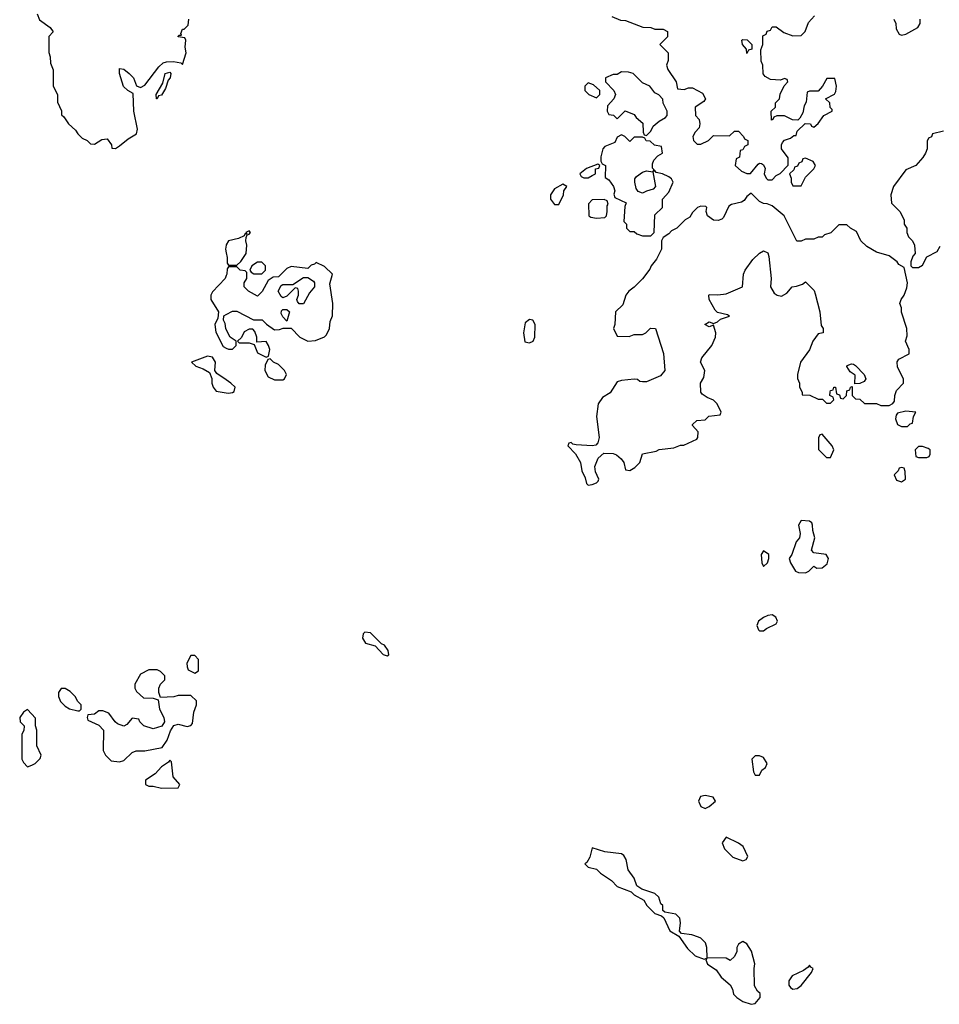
# Model space of a CAD drawing. Header units: inches. Extents: x 2348341 to 2479810, y 460419 to 613669.
# Tile 674 of 721: x 2459012 to 2463410, y 554458 to 559168. Entities that reach past the tile are written whole.
import ezdxf

# ---------------------------------------------------------------- set-up
doc = ezdxf.new("R2010")
doc.units = ezdxf.units.IN
doc.header["$MEASUREMENT"] = 0
doc.layers.add('C4555', color=7, linetype='Continuous')
doc.layers.add('C4565', color=7, linetype='Continuous')

msp = doc.modelspace()

# ---------------------------------------------------------------- linework, layer by layer
at = {"layer": 'C4555', "color": 2, "elevation": 42}
for points in [[(2459095.5, 559195.5), (2459106.8, 559166.8), (2459158, 559130), (2459172, 559110), (2459152, 559088), (2459151.1, 559011.1), (2459158, 558990), (2459159.6, 558959.6), (2459171.6, 558928.4), (2459172, 558850), (2459192, 558810), (2459192.7, 558772.7), (2459211.6, 558731.6), (2459212.7, 558712.7), (2459223.6, 558703.6), (2459244.7, 558670), (2459278.8, 558638.8), (2459290, 558622), (2459310, 558602), (2459334, 558590), (2459350, 558574), (2459370, 558572), (2459405.6, 558594.4), (2459430, 558598), (2459451.3, 558570), (2459452.7, 558552.7), (2459470, 558551.3), (2459490, 558564), (2459530, 558598), (2459570, 558622), (2459575.5, 558644.5), (2459557.6, 558730), (2459554.6, 558814.6), (2459528.7, 558828.7), (2459509.1, 558849.1), (2459488.7, 558910), (2459490, 558934), (2459510, 558930.8), (2459536, 558910), (2459556, 558890), (2459571, 558851), (2459590, 558844), (2459610, 558854), (2459677, 558943), (2459698.8, 558961.2), (2459713.7, 558966.3), (2459747.8, 558967.7), (2459782, 558962), (2459790, 558954), (2459808.7, 559010), (2459803.1, 559036.9), (2459806, 559070), (2459802, 559082), (2459770, 559086), (2459769.3, 559089.3), (2459774, 559094), (2459786, 559094), (2459782, 559102), (2459790, 559122), (2459798, 559122), (2459818, 559142), (2459821.2, 559170)], [(2460000, 558091.5), (2459999.1, 558090), (2459996.3, 558070), (2460000, 558052.3)], [(2460000, 557945), (2459994, 557930), (2459934.4, 557865.6), (2459926, 557850), (2459926, 557830), (2459962, 557770), (2459959.6, 557740.4), (2459944.7, 557710), (2459950, 557674), (2459985.4, 557605.4), (2460000, 557597.5)], [(2460000, 557686), (2459998, 557690), (2459995.3, 557715.3), (2459986, 557730), (2459988, 557752), (2460000, 557758.3)], [(2460000, 557445), (2459955.3, 557475.3), (2459946, 557490), (2459948.7, 557530), (2459933.6, 557553.6), (2459910, 557559), (2459834, 557530), (2459854, 557510), (2459890, 557498), (2459919.8, 557479.8), (2459931.6, 557451.6), (2459931.3, 557430), (2459938, 557410), (2459951.1, 557391.1), (2460000, 557382.7)]]:
    msp.add_lwpolyline(points, dxfattribs=at)
at = {"layer": 'C4555', "color": 2}
for points, elevation in [([(2459670, 558789), (2459666, 558790), (2459665.2, 558810), (2459696, 558864), (2459708, 558910), (2459730, 558917.1), (2459734.9, 558910), (2459731.7, 558890), (2459721.3, 558878.7), (2459710, 558839), (2459690, 558806.6), (2459676, 558804)], 38), ([(2459850, 556126), (2459830, 556126), (2459812, 556090), (2459812.7, 556072.7), (2459818, 556058), (2459850, 556042), (2459867.3, 556052.7), (2459867.3, 556107.3)], 42), ([(2459670, 556058), (2459630, 556058), (2459590, 556038), (2459562, 555990), (2459562, 555970), (2459570, 555954), (2459603.6, 555923.6), (2459650, 555922), (2459674, 555914), (2459681, 555870), (2459701, 555830), (2459704.7, 555810), (2459691, 555789), (2459650, 555775.3), (2459606, 555790), (2459586, 555810), (2459582, 555822), (2459550, 555826), (2459523.6, 555796.4), (2459510, 555788), (2459480.2, 555800.2), (2459468.9, 555808.9), (2459438, 555850), (2459410, 555862), (2459390, 555862), (2459370, 555846), (2459338, 555842), (2459334, 555830), (2459338, 555818), (2459390, 555794), (2459412, 555770), (2459411.6, 555671.6), (2459422, 555650), (2459450, 555622), (2459490, 555618), (2459510, 555624.7), (2459550, 555662), (2459568.9, 555671.1), (2459610, 555671.3), (2459694, 555686), (2459718, 555722), (2459733.6, 555766.4), (2459748.7, 555791.3), (2459770, 555798), (2459813.2, 555786.8), (2459830, 555791.3), (2459838.6, 555801.4), (2459844.7, 555855.3), (2459858, 555890), (2459858, 555910), (2459830, 555935.3), (2459770, 555935.3), (2459748.9, 555928.9), (2459686, 555926), (2459678, 555950), (2459678, 555970), (2459686, 555990), (2459706, 556010), (2459706, 556030), (2459686, 556050)], 42), ([(2459230, 555968), (2459210, 555968), (2459198, 555950), (2459198, 555930), (2459207.3, 555907.3), (2459230, 555884.7), (2459250, 555872), (2459290, 555862), (2459298, 555862), (2459306, 555870), (2459306, 555890), (2459290, 555906), (2459278, 555930), (2459253.6, 555953.6)], 42), ([(2459050, 555868), (2459030, 555855.3), (2459012, 555830), (2459014, 555810), (2459034, 555790), (2459031.6, 555768.4), (2459022, 555750), (2459022, 555630), (2459030, 555614), (2459050, 555594), (2459070, 555602), (2459086, 555610), (2459110, 555634), (2459115.3, 555650), (2459094.6, 555694.6), (2459094, 555770), (2459088, 555790), (2459087.3, 555827.3)], 42), ([(2459730, 555626), (2459723.6, 555616.4), (2459690, 555594), (2459659.1, 555560.9), (2459614, 555530), (2459614, 555510), (2459630, 555502), (2459650, 555502), (2459690, 555491.3), (2459770, 555494), (2459778, 555510), (2459746, 555546), (2459738, 555618)], 42)]:
    msp.add_lwpolyline(points, close=True, dxfattribs=dict(at, elevation=elevation))
at = {"layer": 'C4565', "color": 2, "elevation": 42}
for points in [[(2461843.6, 559183.6), (2461885.4, 559165.4), (2461910, 559164.7), (2461992.7, 559132.7), (2462031.1, 559131.1), (2462050, 559122), (2462090, 559122), (2462110, 559112), (2462110, 559086), (2462074, 559050), (2462114, 559010), (2462112.7, 558972.7), (2462104.7, 558950), (2462111.3, 558930), (2462152, 558870), (2462158, 558838), (2462190, 558834), (2462210, 558842), (2462230, 558842), (2462276.9, 558816.9), (2462292, 558790), (2462283.6, 558776.4), (2462242, 558750), (2462244.7, 558710), (2462262, 558690), (2462264.7, 558670), (2462262, 558650), (2462242, 558630), (2462232, 558610), (2462234, 558590), (2462252.7, 558572.7), (2462270, 558572), (2462306, 558590), (2462330, 558614), (2462407.3, 558612.7), (2462430, 558634), (2462450, 558634), (2462474, 558610), (2462478, 558598), (2462494, 558590), (2462494, 558570), (2462478, 558562), (2462470, 558546), (2462458, 558542), (2462454, 558510), (2462438, 558502), (2462434, 558470), (2462463.6, 558443.6), (2462490, 558432), (2462507.3, 558432.7), (2462543.1, 558476.9), (2462550, 558482), (2462559.6, 558479.6), (2462570, 558474), (2462576.9, 558456.9), (2462572, 558430), (2462582, 558410), (2462590, 558402), (2462610, 558402), (2462630, 558422), (2462648.4, 558431.6), (2462687.3, 558472.7), (2462687.3, 558507.3), (2462655.3, 558550), (2462655.3, 558570), (2462660.2, 558579.8), (2462669.1, 558590.9), (2462698, 558602), (2462714, 558614), (2462726, 558614), (2462730, 558634), (2462768.4, 558671.6), (2462794, 558670), (2462798, 558658), (2462810, 558654), (2462830, 558672), (2462858, 558710), (2462898, 558730), (2462898, 558738), (2462888.4, 558748.4), (2462886, 558770), (2462866, 558790), (2462908.4, 558811.6), (2462915.3, 558824.7), (2462919, 558850), (2462910, 558886), (2462872.7, 558887.3), (2462852, 558850), (2462830, 558826), (2462790, 558826), (2462778, 558822), (2462772.7, 558772.7), (2462763.6, 558756.4), (2462756.9, 558723.1), (2462743.6, 558696.4), (2462732.7, 558687.3), (2462708.4, 558688.4), (2462670, 558708), (2462632.7, 558707.3), (2462618, 558702), (2462614, 558690), (2462607.3, 558687.3), (2462606, 558730), (2462626, 558750), (2462626, 558770), (2462646, 558790), (2462648.4, 558811.6), (2462668, 558852), (2462686, 558870), (2462682, 558882), (2462670, 558886), (2462650, 558878), (2462602, 558882), (2462576.4, 558896.4), (2462568.4, 558908.4), (2462566, 558950), (2462558, 558970), (2462556.4, 559023.6), (2462566, 559050), (2462566, 559090), (2462582, 559098), (2462587.3, 559112.7), (2462602, 559118), (2462610, 559134), (2462630, 559134), (2462666, 559106), (2462710, 559091.3), (2462750, 559092), (2462768.9, 559111.1), (2462784.7, 559155.3), (2462813.6, 559186.4)], [(2463192, 559170), (2463202, 559150), (2463203.6, 559123.6), (2463218, 559098), (2463230, 559094), (2463250, 559098), (2463308, 559130), (2463318, 559150), (2463319, 559170)], [(2463430, 558635.3), (2463378, 558622), (2463372, 558608), (2463358, 558602), (2463352.7, 558587.3), (2463351.3, 558550), (2463344.7, 558530), (2463330.6, 558509.4), (2463298, 558470), (2463250, 558449), (2463191.3, 558370), (2463178, 558330), (2463182, 558290), (2463222, 558250), (2463242, 558210), (2463242, 558190), (2463254, 558170), (2463254, 558150), (2463262, 558130), (2463282, 558110), (2463292, 558090), (2463294, 558050), (2463283.6, 558036.4), (2463274, 558010), (2463274, 557990), (2463282, 557982), (2463310, 557982), (2463330, 557994), (2463350, 558034), (2463400.4, 558059.6), (2463414.6, 558085.4)], [(2460000, 558052.3), (2460004.7, 558030), (2460003.6, 558003.6), (2460010, 557994), (2460050, 557994), (2460070, 558012), (2460095.3, 558050), (2460099, 558090), (2460093.2, 558110), (2460094.6, 558125.4), (2460100.4, 558139.6), (2460110, 558142), (2460115.3, 558150), (2460110, 558158), (2460094, 558150), (2460098, 558142), (2460090, 558146), (2460085.4, 558134.6), (2460058, 558122), (2460010.5, 558109.5), (2460000, 558091.5)], [(2460000, 557758.3), (2460030, 557774), (2460050, 557774), (2460130, 557732), (2460171.6, 557731.6), (2460191.6, 557711.6), (2460230, 557684.7), (2460254.6, 557685.4), (2460272.7, 557692.7), (2460310, 557692), (2460351, 557650), (2460390, 557630.6), (2460426.6, 557633.4), (2460469.3, 557650.7), (2460479.3, 557660.7), (2460494, 557690), (2460496.4, 557723.6), (2460508.4, 557751.6), (2460509.2, 557810), (2460495.3, 557904.7), (2460508, 557950), (2460470, 557988), (2460430, 558006), (2460422, 557998), (2460406.4, 557993.6), (2460390, 557978), (2460310, 557988), (2460290, 557978), (2460250, 557938), (2460223.6, 557936.4), (2460199.6, 557920.4), (2460171.6, 557868.4), (2460150, 557846), (2460106, 557870), (2460086, 557890), (2460086, 557910), (2460098, 557930), (2460098, 557958), (2460090, 557966), (2460066, 557970), (2460050, 557986), (2460010, 557986), (2460003.6, 557976.4), (2460002, 557950), (2460000, 557945)], [(2460000, 557597.5), (2460010, 557592), (2460030, 557592), (2460048, 557610), (2460048, 557630), (2460018, 557650), (2460000, 557686)], [(2460000, 557382.7), (2460010, 557381), (2460030, 557384.7), (2460038, 557390), (2460042, 557410), (2460022, 557430), (2460000, 557445)]]:
    msp.add_lwpolyline(points, dxfattribs=at)
for points in [[(2462490, 559006), (2462487.3, 559027.3), (2462468, 559050), (2462466, 559070), (2462470, 559074), (2462491.6, 559071.6), (2462514, 559050), (2462512.7, 559027.3), (2462498, 559022)], [(2461890, 558918), (2461870, 558906), (2461850, 558906), (2461814, 558890), (2461814, 558870), (2461854, 558830), (2461862, 558810), (2461854, 558790), (2461823.6, 558756.4), (2461822, 558730), (2461830, 558714), (2461851.6, 558711.6), (2461870, 558694), (2461908.4, 558731.6), (2461950, 558714), (2461959.8, 558699.8), (2461992.7, 558672.7), (2461994, 558630), (2461998, 558618), (2462010, 558614), (2462030, 558634), (2462042, 558658), (2462070, 558682), (2462100.4, 558699.6), (2462108, 558710), (2462108, 558730), (2462088.9, 558768.9), (2462088, 558788), (2462068.4, 558808.4), (2462050, 558818), (2462026, 558850), (2461990, 558866), (2461946, 558910), (2461923.6, 558916.4)], [(2461730, 558866), (2461714, 558850), (2461714, 558830), (2461734, 558810), (2461770, 558794), (2461786, 558810), (2461786, 558830), (2461756.4, 558856.4)], [(2461890, 558618), (2461870, 558606), (2461858.8, 558581.2), (2461810, 558562), (2461801, 558550), (2461791.3, 558511.3), (2461792, 558492), (2461798, 558478), (2461814, 558470), (2461812.7, 558412.7), (2461830, 558402), (2461851.3, 558370), (2461858, 558350), (2461854, 558334), (2461858, 558318), (2461912, 558292), (2461905.4, 558274.6), (2461902, 558202), (2461914, 558190), (2461914, 558170), (2461930, 558154), (2461950, 558154), (2461963.6, 558143.6), (2461990, 558134), (2462030, 558134), (2462046, 558150), (2462050, 558234), (2462086, 558270), (2462086, 558310), (2462116.4, 558343.6), (2462138, 558390), (2462130, 558406), (2462116.4, 558416.4), (2462086, 558430), (2462056.4, 558436.4), (2462050, 558446), (2462042, 558442), (2462046, 558450), (2462038, 558458), (2462038, 558478), (2462044.7, 558495.3), (2462063.1, 558516.9), (2462086, 558530), (2462082, 558562), (2462048.4, 558568.4), (2462027.3, 558587.3), (2462008, 558588), (2462002, 558602), (2461990, 558606), (2461950, 558606), (2461930, 558586), (2461906, 558610)], [(2461776.4, 558476.4), (2461723.5, 558456.5), (2461691.3, 558430), (2461698, 558418), (2461710, 558411.3), (2461730, 558411.3), (2461750, 558422), (2461766, 558430), (2461766, 558454), (2461782, 558458), (2461786, 558470)], [(2462770, 558506), (2462758, 558502), (2462752.7, 558487.3), (2462738, 558482), (2462732, 558468), (2462718, 558462), (2462714, 558450), (2462694, 558430), (2462702, 558410), (2462702, 558390), (2462710, 558374), (2462750, 558374), (2462770, 558414), (2462810, 558454), (2462818, 558470), (2462806, 558490)], [(2461990, 558338), (2461970, 558346), (2461960.2, 558360.2), (2461953.2, 558390), (2461954, 558406), (2461962, 558418), (2461990, 558438), (2462010, 558444.7), (2462039.6, 558439.6), (2462052, 558370), (2462042, 558358), (2462010, 558348)], [(2461610, 558382), (2461570, 558359), (2461550.8, 558330), (2461551, 558310), (2461570, 558284.7), (2461590, 558284.7), (2461612.7, 558330), (2461614, 558350), (2461628, 558370)], [(2462510, 558338), (2462490, 558322), (2462476.7, 558303.3), (2462464.1, 558295.9), (2462416, 558284), (2462403.5, 558276.5), (2462377.5, 558222.5), (2462370, 558214), (2462353, 558207), (2462329.5, 558209.5), (2462302, 558230), (2462295.3, 558250), (2462298, 558270), (2462294, 558274), (2462270, 558275.3), (2462254, 558270), (2462230, 558246), (2462216.9, 558223.1), (2462194, 558210), (2462154, 558170), (2462130, 558158), (2462116.9, 558143.1), (2462090, 558126), (2462082, 558110), (2462082, 558070), (2462056.8, 558023.2), (2462031.3, 557990), (2462026, 557974), (2461990, 557929), (2461950, 557888), (2461924.7, 557870), (2461911.3, 557850), (2461896, 557804), (2461862, 557770), (2461858, 557710), (2461852, 557690), (2461870, 557654), (2461927.3, 557652.7), (2461950, 557662), (2461990, 557662), (2462006, 557670), (2462028.4, 557691.6), (2462052, 557690), (2462090.9, 557570.9), (2462098, 557490), (2462076, 557464), (2462010, 557435.3), (2461990, 557435.3), (2461978, 557438), (2461967.3, 557447.3), (2461950, 557448), (2461890, 557442), (2461870, 557435.3), (2461836.3, 557383.7), (2461799.8, 557360.2), (2461778.8, 557330), (2461771, 557270), (2461783.8, 557170), (2461776.7, 557143.3), (2461766.6, 557133.4), (2461750.4, 557129.6), (2461673.6, 557133.6), (2461658, 557138), (2461650, 557146), (2461638, 557142), (2461634, 557130), (2461670, 557092), (2461694.8, 557050), (2461701, 557010), (2461716.9, 556976.9), (2461722, 556950), (2461730, 556942), (2461750, 556944.7), (2461770, 556952), (2461779, 556961), (2461782, 556970), (2461765.2, 557005.2), (2461762.7, 557030), (2461778, 557070), (2461805.6, 557094.4), (2461850, 557093.4), (2461866, 557086), (2461888, 557068), (2461901, 557050), (2461910, 557014), (2461930, 557012), (2461954.6, 557025.4), (2461978, 557050), (2461990, 557092), (2462056.4, 557103.6), (2462070, 557112), (2462140.4, 557119.6), (2462172, 557132), (2462188, 557132), (2462250, 557162), (2462255.3, 557170), (2462256.4, 557196.4), (2462230, 557226), (2462230, 557232), (2462250, 557251.3), (2462290, 557254), (2462308.4, 557271.6), (2462362, 557278), (2462366, 557290), (2462348, 557330), (2462330, 557348), (2462300.2, 557360.2), (2462276.4, 557376.4), (2462270, 557386), (2462268.7, 557430), (2462284, 557456), (2462288.7, 557490), (2462268.7, 557530), (2462274, 557550), (2462322, 557610), (2462339, 557650), (2462342, 557670), (2462330, 557706), (2462310, 557698), (2462288.7, 557710), (2462310, 557722), (2462330, 557714), (2462350, 557722), (2462364, 557736), (2462406, 557750), (2462396.4, 557756.4), (2462350, 557768), (2462338.6, 557778.6), (2462308.7, 557830), (2462308, 557850), (2462310, 557854), (2462351.3, 557851.3), (2462390, 557857.3), (2462468.7, 557890), (2462474, 557950), (2462482, 557970), (2462518.6, 558021.4), (2462550, 558051.3), (2462570, 558062), (2462590, 558052), (2462595.3, 558035.3), (2462606, 557930), (2462602, 557890), (2462619.6, 557859.6), (2462634, 557850), (2462654.6, 557845.4), (2462680.4, 557859.6), (2462706, 557890), (2462727.3, 557892.7), (2462756.4, 557903.6), (2462770, 557914), (2462812, 557872), (2462816.9, 557856.9), (2462838, 557770), (2462844.7, 557704.7), (2462854, 557690), (2462854, 557670), (2462830, 557666), (2462804.7, 557630), (2462790, 557588), (2462746, 557530), (2462731.3, 557470), (2462731.6, 557451.6), (2462742, 557430), (2462742, 557410), (2462754, 557386), (2462754, 557374), (2462791.1, 557371.1), (2462830, 557352), (2462852, 557352), (2462870, 557334), (2462890, 557334), (2462906, 557350), (2462902, 557362), (2462886, 557370), (2462887.3, 557387.3), (2462890, 557394), (2462902, 557398), (2462906, 557410), (2462914, 557410), (2462918, 557378), (2462932.7, 557372.7), (2462938, 557358), (2462950, 557354), (2462966, 557370), (2462967.3, 557392.7), (2462982, 557398), (2462986, 557410), (2462994, 557414), (2462994, 557370), (2463010, 557354), (2463030, 557352), (2463052.7, 557332.7), (2463110, 557331.3), (2463130, 557322), (2463170, 557322), (2463188.4, 557331.6), (2463196.4, 557343.6), (2463198, 557370), (2463205.6, 557394.4), (2463238, 557430), (2463238, 557450), (2463210, 557506), (2463209, 557531), (2463216.4, 557543.6), (2463266, 557570), (2463266, 557590), (2463248, 557630), (2463256.4, 557656.4), (2463255.3, 557690), (2463229.1, 557769.1), (2463228.7, 557790), (2463222, 557810), (2463228, 557830), (2463242, 557850), (2463254.6, 557885.4), (2463258, 557910), (2463242, 557982), (2463216.4, 557996.4), (2463208, 558010), (2463170, 558039), (2463110, 558055.3), (2463063.2, 558083.2), (2463035.3, 558110), (2463014.6, 558154.6), (2462986, 558170), (2462967.3, 558187.3), (2462930, 558186), (2462890.9, 558149.1), (2462861, 558139), (2462850, 558128), (2462830, 558128), (2462810, 558118), (2462770, 558118), (2462750, 558108), (2462728.4, 558108.4), (2462668, 558230), (2462610, 558278), (2462587.3, 558287.3), (2462570, 558288), (2462550, 558298)], [(2461807.3, 558307.3), (2461750, 558306), (2461732.7, 558287.3), (2461734, 558230), (2461743.6, 558223.6), (2461770, 558218), (2461810, 558222), (2461818, 558230), (2461822, 558250), (2461822, 558278), (2461826, 558286), (2461822, 558302)], [(2460150, 558008.7), (2460122, 557990), (2460112, 557970), (2460119.6, 557959.6), (2460131.6, 557951.6), (2460170, 557952), (2460188, 557970), (2460188, 557990), (2460170, 558008)], [(2460348.4, 557808.4), (2460340.4, 557820.4), (2460338, 557830), (2460346, 557850), (2460346, 557870), (2460342, 557882), (2460330, 557886), (2460290, 557846), (2460270, 557838), (2460263.1, 557843.1), (2460248, 557870), (2460263.1, 557896.9), (2460270, 557902), (2460318, 557902), (2460370, 557934), (2460390, 557934), (2460416.9, 557916.9), (2460422, 557910), (2460422, 557890), (2460398, 557862), (2460370, 557809)], [(2460290, 557726), (2460270, 557746), (2460263.1, 557763.1), (2460264, 557776), (2460270, 557782), (2460290, 557782), (2460302, 557770)], [(2461450, 557734), (2461430, 557718), (2461420.7, 557670), (2461427.3, 557627.3), (2461450, 557622.8), (2461468, 557630), (2461475.3, 557650), (2461478, 557710), (2461466, 557730)], [(2460110, 557688), (2460085.4, 557674.6), (2460072, 557648), (2460054, 557630), (2460062, 557622), (2460110, 557622), (2460134, 557614), (2460150, 557574), (2460190, 557554), (2460202, 557558), (2460208, 557590), (2460202, 557610), (2460190, 557628), (2460146, 557626), (2460146, 557650), (2460136.4, 557676.4), (2460127.3, 557687.3)], [(2460210, 557546), (2460198, 557542), (2460185.4, 557514.6), (2460184.7, 557490), (2460199.6, 557459.6), (2460230, 557446), (2460270, 557444.7), (2460278, 557450), (2460288, 557470), (2460278, 557490), (2460250, 557518), (2460226, 557530)], [(2463006, 557426), (2463007.3, 557467.3), (2462983.1, 557483.1), (2462968.4, 557508.4), (2462970, 557514), (2462990, 557522), (2462999.6, 557519.6), (2463010, 557514), (2463050.9, 557470.9), (2463058, 557450), (2463050, 557438), (2463030, 557428)], [(2463250, 557295.3), (2463210, 557286), (2463203.6, 557276.4), (2463201, 557259), (2463210, 557232), (2463230, 557222), (2463250, 557222), (2463258, 557222), (2463270, 557234), (2463282, 557238), (2463286, 557270), (2463298, 557290)], [(2462850, 557186), (2462838, 557182), (2462832.7, 557167.3), (2462832.7, 557112.7), (2462870, 557074), (2462890, 557074), (2462906, 557110), (2462898, 557130)], [(2463330, 557126), (2463310, 557126), (2463294, 557110), (2463298, 557078), (2463310, 557074), (2463350, 557074), (2463362, 557078), (2463366, 557090), (2463366, 557110), (2463356.4, 557116.4)], [(2463230, 557026), (2463218, 557022), (2463214, 557010), (2463194, 556990), (2463205.4, 556965.4), (2463230, 556958), (2463248, 556970), (2463247.3, 557007.3), (2463242, 557022)], [(2462750, 556771.6), (2462737.3, 556750), (2462744, 556710), (2462741, 556690), (2462726, 556670), (2462704.7, 556610), (2462692, 556590), (2462698, 556570), (2462722, 556530), (2462736.4, 556523.6), (2462770, 556522), (2462786, 556530), (2462810, 556554), (2462824.7, 556544.7), (2462850, 556546), (2462874.5, 556565.5), (2462879.3, 556590), (2462869.1, 556609.1), (2462810, 556618), (2462798, 556630), (2462815.3, 556690), (2462804.7, 556724.7), (2462804, 556750), (2462800.4, 556760.4), (2462789.1, 556769.1)], [(2462570, 556628), (2462558, 556610), (2462561, 556570), (2462570, 556552), (2462588, 556570), (2462594, 556590), (2462594, 556610)], [(2462610, 556321.2), (2462590, 556317.2), (2462570, 556309), (2462544.7, 556290), (2462538, 556270), (2462544.7, 556250), (2462550, 556244.7), (2462570, 556244.7), (2462583.7, 556256.3), (2462630, 556278), (2462636, 556290), (2462628.7, 556310)], [(2460662, 556238), (2460654, 556230), (2460652, 556210), (2460665.4, 556185.4), (2460712, 556172), (2460750, 556132), (2460770, 556124.7), (2460778, 556130), (2460774, 556150), (2460756.5, 556176.5), (2460743.1, 556183.1), (2460690, 556235.3)], [(2462550, 555646), (2462530, 555646), (2462514, 555630), (2462522, 555570), (2462530, 555554), (2462550, 555554), (2462562, 555578), (2462578, 555590), (2462586, 555610), (2462570, 555638)], [(2462290, 555456.2), (2462267.3, 555452.7), (2462259.1, 555430), (2462270, 555404.7), (2462290, 555394), (2462310, 555404), (2462339, 555430), (2462329.2, 555449.2)], [(2462390, 555258), (2462372, 555230), (2462382, 555202), (2462422, 555162), (2462470, 555144.7), (2462486, 555150), (2462494.6, 555165.4), (2462472.7, 555212.7), (2462450, 555228.7)], [(2461750, 555206), (2461738.8, 555161.2), (2461723.6, 555136.4), (2461714, 555130), (2461730, 555114), (2461770, 555104.7), (2461790, 555084.7), (2461842, 555050), (2461870, 555022), (2461936, 554996), (2461950, 554982), (2461996.9, 554956.9), (2462012, 554930), (2462050, 554892), (2462082, 554882), (2462092, 554872), (2462122, 554810), (2462164.7, 554784.7), (2462205.4, 554725.4), (2462242, 554690), (2462286, 554674), (2462298, 554678), (2462294, 554670), (2462302, 554650), (2462343.6, 554623.6), (2462367.1, 554587.1), (2462410.5, 554550.5), (2462421, 554530), (2462426, 554506), (2462442, 554490), (2462470, 554471.3), (2462510, 554458), (2462530, 554462), (2462554, 554490), (2462554, 554510), (2462540.9, 554520.9), (2462526, 554546), (2462524, 554630), (2462528.4, 554651.6), (2462512.5, 554712.5), (2462490, 554748), (2462470, 554758), (2462450, 554746), (2462442, 554730), (2462442, 554710), (2462430, 554686), (2462410, 554668), (2462390, 554678), (2462300.4, 554680.4), (2462299, 554730), (2462292.1, 554752.1), (2462270, 554774), (2462258.6, 554778.6), (2462226, 554790), (2462176.4, 554796.4), (2462167.3, 554807.3), (2462171.8, 554848.2), (2462168.7, 554870), (2462150, 554888.7), (2462098, 554898), (2462087.3, 554907.3), (2462088, 554930), (2462079, 554939), (2462068.7, 554970), (2462050, 554988.7), (2461988, 555008), (2461964, 555024), (2461950, 555062), (2461922, 555102), (2461913.2, 555150), (2461902, 555170), (2461890, 555177.2), (2461810, 555188)], [(2462790, 554646), (2462783.6, 554636.4), (2462759.8, 554620.2), (2462706.3, 554593.7), (2462690.7, 554570), (2462690.8, 554550), (2462698, 554538), (2462710, 554530.8), (2462730, 554534), (2462750, 554547.7), (2462798, 554610), (2462806, 554630), (2462795.3, 554635.3)]]:
    msp.add_lwpolyline(points, close=True, dxfattribs=at)

doc.saveas('drawing.dxf')
